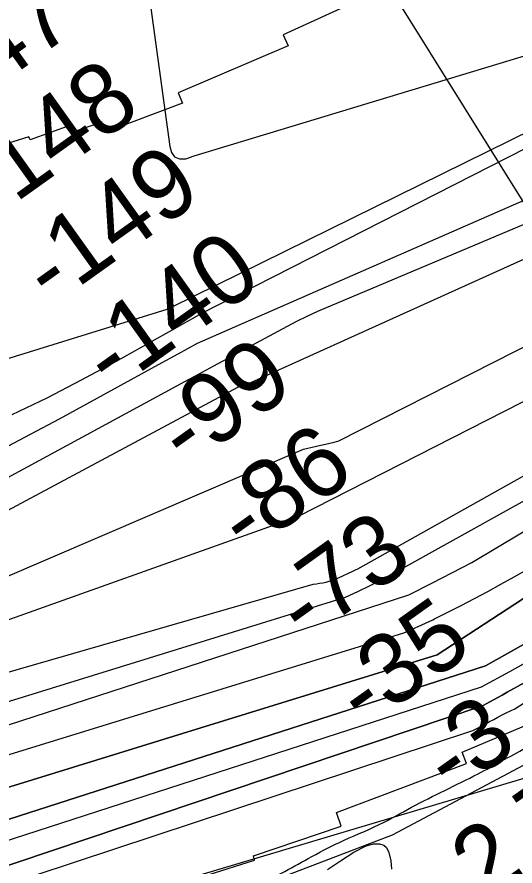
# Model space of a CAD drawing. Extents: x 3855477 to 3893699, y 299188 to 325115.
# Drawn here: x 3872790 to 3873263, y 310446 to 311253 of the extents above; entities that cross this region are included whole.
import ezdxf

# ---------------------------------------------------------------- set-up
doc = ezdxf.new("R2010")
doc.units = 0
for name, color, linetype in [('V-RIVR-EDGE', 7, 'Continuous'), ('V-RIVR-RANG', 7, 'Continuous'), ('V-ROAD-CNTR', 7, 'Continuous'), ('V-RRAP-FSHR', 7, 'Continuous'), ('V-RRAP-RVMT', 7, 'Continuous'), ('V-TOPO-DPTH', 7, 'Continuous'), ('V-TOPO-MAJR', 7, 'Continuous'), ('V-TOPO-MINR', 7, 'Continuous'), ('V-TOPO-WATR', 7, 'Continuous'), ('V-WETL-SWMP', 7, 'Continuous')]:
    doc.layers.add(name, color=color, linetype=linetype)

msp = doc.modelspace()

# ---------------------------------------------------------------- linework, layer by layer
at = {"layer": 'V-RIVR-EDGE'}
msp.add_spline([(3863207.1, 312832.25), (3863229.9, 312820.54), (3863243.47, 312811.76), (3863252.19, 312800.57), (3863256.05, 312790.36), (3863257.97, 312782.1), (3863257.45, 312769.48), (3863258.42, 312767.05), (3863259.86, 312761.21), (3863272.46, 312751.96), (3863294.77, 312738.3), (3863304.95, 312730.51), (3863319.49, 312720.27), (3863340.83, 312706.14), (3863351.98, 312701.74), (3863367.01, 312691.02), (3863378.16, 312682.74), (3863401.93, 312671.02), (3863427.15, 312656.39), (3863482.42, 312619.34), (3863528.48, 312589.12), (3863577.45, 312559.86), (3863604.12, 312542.31), (3863636.6, 312517.47), (3863649.69, 312508.21), (3863660.36, 312503.81), (3863682.66, 312489.67), (3863711.27, 312471.63), (3863738.91, 312455.54), (3863758.31, 312443.83), (3863780.13, 312431.15), (3863800.49, 312415.08), (3863816.98, 312406.78), (3863839.77, 312392.16), (3863862.07, 312377.53), (3863889.7, 312359.01), (3863936.74, 312330.24), (3863968.73, 312306.85), (3863983.76, 312297.1), (3864001.71, 312287.34), (3864027.41, 312273.68), (3864050.21, 312262.46), (3864086.1, 312242.94), (3864114.24, 312230.73), (3864161.77, 312206.82), (3864218.53, 312183.37), (3864252, 312168.72), (3864285.95, 312149.21), (3864306.8, 312137.5), (3864333.48, 312126.26), (3864359.68, 312113.57), (3864405.27, 312090.64), (3864433.41, 312079.88), (3864480.47, 312059.86), (3864519.76, 312042.76), (3864559.54, 312026.64), (3864597.38, 312010.03), (3864673.54, 311974.88), (3864716.23, 311957.29), (3864748.25, 311942.64), (3864782.21, 311928.47), (3864814.72, 311917.22), (3864837.52, 311908.43), (3864857.41, 311899.15), (3864870.99, 311891.83), (3864889.42, 311885.47), (3864901.55, 311881.07), (3864917.56, 311873.75), (3864943.28, 311863.97), (3864968.02, 311853.23), (3864991.31, 311844.43), (3865007.8, 311838.56), (3865027.21, 311829.77), (3865055.83, 311817.56), (3865074.26, 311810.23), (3865099.49, 311798.03), (3865169.34, 311767.26), (3865206.7, 311751.14), (3865252.77, 311727.23), (3865287.7, 311710.63), (3865320.2, 311696.47), (3865350.76, 311682.79), (3865409.45, 311654), (3865441.46, 311635.95), (3865468.12, 311618.4), (3865502.54, 311593.55), (3865519.03, 311581.85), (3865540.84, 311565.77), (3865562.17, 311550.66), (3865593.2, 311530.68), (3865614.52, 311512.66), (3865636.34, 311497.06), (3865660.58, 311479.52), (3865674.14, 311466.86), (3865694.5, 311450.78), (3865723.59, 311431.29), (3865765.78, 311405.44), (3865794.87, 311386.92), (3865822.5, 311368.39), (3865843.85, 311357.17), (3865860.82, 311347.42), (3865894.77, 311332.28), (3865922.91, 311321.04), (3865957.36, 311306.87), (3865986.95, 311294.17), (3866029.16, 311278.04), (3866067.01, 311265.32), (3866101.46, 311251.64), (3866129.6, 311241.86), (3866147.56, 311237.93), (3866169.4, 311232.04), (3866197.54, 311224.2), (3866231.02, 311212.95), (3866265.48, 311203.15), (3866285.86, 311197.28), (3866331.96, 311184.05), (3866359.13, 311172.81), (3866380.97, 311168.39), (3866393.59, 311165.93), (3866400.87, 311160.57), (3866406.69, 311158.61), (3866430.46, 311150.3), (3866466.37, 311139.04), (3866495.49, 311132.17), (3866528.98, 311121.89), (3866564.41, 311113.06), (3866587.21, 311105.72), (3866615.85, 311098.85), (3866658.07, 311087.09), (3866694.46, 311075.34), (3866714.36, 311068.5), (3866741.53, 311059.2), (3866767.26, 311055.74), (3866784.73, 311052.3), (3866816.28, 311042.02), (3866834.71, 311036.15), (3866869.17, 311024.41), (3866903.13, 311013.15), (3866908.46, 311009.25), (3866908.94, 311004.4), (3866908.93, 311002.45), (3866903.59, 311000.52), (3866900.18, 310996.65), (3866897.73, 310988.88), (3866897.73, 310988.4), (3866901.6, 310984.5), (3866906.94, 310981.09), (3866918.59, 310978.15), (3866929.75, 310976.18), (3866933.64, 310977.14), (3866939.49, 310985.38), (3866939.01, 310987.81), (3866937.55, 310989.76), (3866932.7, 310990.74), (3866923.96, 310991.73), (3866922.51, 310993.68), (3866920.58, 310999.03), (3866921.07, 311001.94), (3866923.99, 311002.9), (3866927.39, 311002.89), (3866930.79, 311002.89), (3866947.29, 310999.93), (3866980.29, 310990.62), (3867010.38, 310980.35), (3867026.39, 310974.48), (3867063.28, 310966.14), (3867093.35, 310953.43), (3867109.38, 310952.91), (3867128.79, 310946.06), (3867179.74, 310930.88), (3867221.47, 310918.15), (3867256.89, 310905.44), (3867293.29, 310893.21), (3867338.42, 310879.98), (3867369.96, 310870.68), (3867412.18, 310857.95), (3867470.89, 310839.35), (3867485.94, 310835.43), (3867499.05, 310836.85), (3867515.1, 310844.58), (3867536.99, 310860.55), (3867550.62, 310874.12), (3867558.43, 310888.67), (3867566.23, 310900.79), (3867574.99, 310909.51), (3867591.04, 310918.7), (3867596.87, 310919.17), (3867603.67, 310919.15), (3867628.42, 310912.29), (3867660.93, 310901.04), (3867685.19, 310890.78), (3867709.45, 310883.44), (3867736.15, 310878.51), (3867759.93, 310872.14), (3867775.94, 310868.22), (3867791.46, 310859.44), (3867808.43, 310849.2), (3867829.29, 310839.43), (3867855.98, 310830.14), (3867883.15, 310819.87), (3867902.07, 310812.54), (3867927.77, 310798.88), (3867944.75, 310788.64), (3867961.24, 310779.86), (3867985.98, 310770.57), (3867999.08, 310765.2), (3868011.21, 310759.83), (3868025.76, 310751.53), (3868036.42, 310744.71), (3868050.98, 310738.84), (3868071.35, 310731.02), (3868087.37, 310727.1), (3868111.65, 310724.61), (3868125.24, 310721.18), (3868147.07, 310712.38), (3868174.73, 310704.06), (3868197.53, 310695.75), (3868214.51, 310689.88), (3868239.25, 310677.19), (3868260.6, 310670.82), (3868284.39, 310666.39), (3868316.91, 310659.51), (3868344.09, 310653.62), (3868376.61, 310646.74), (3868410.11, 310641.32), (3868440.2, 310636.87), (3868468.84, 310632.43), (3868492.15, 310629.46), (3868518.36, 310623.08), (3868536.81, 310623.03), (3868547.5, 310623.49), (3868562.54, 310620.54), (3868580.98, 310615.15), (3868596.52, 310614.14), (3868609.13, 310608.77), (3868621.28, 310608.74), (3868632.93, 310606.77), (3868646.03, 310603.34), (3868659.62, 310598.93), (3868680.48, 310591.6), (3868697.95, 310586.7), (3868708.15, 310587.64), (3868719.32, 310587.62), (3868733.4, 310585.64), (3868758.15, 310579.75), (3868781.45, 310573.87), (3868804.75, 310569.92), (3868819.79, 310566), (3868824.16, 310565.99), (3868832.91, 310567.91), (3868838.74, 310567.9), (3868853.79, 310568.34), (3868866.9, 310566.37), (3868878.06, 310563.91), (3868891.66, 310564.37), (3868904.29, 310564.33), (3868919.83, 310562.84), (3868941.18, 310556.47), (3868965.45, 310550.59), (3869003.79, 310543.69), (3869038.26, 310539.72), (3869049.91, 310537.75), (3869068.35, 310532.36), (3869091.66, 310530.85), (3869110.6, 310529.34), (3869128.56, 310526.39), (3869142.14, 310518.58), (3869157.65, 310506.89), (3869177.03, 310489.84), (3869190.12, 310479.13), (3869202.24, 310469.87), (3869217.27, 310463.03), (3869242.99, 310454.72), (3869275.02, 310445.89), (3869292.98, 310441.48), (3869305.61, 310442.42), (3869320.65, 310438.5), (3869355.6, 310430.64), (3869392, 310421.32), (3869425, 310412.5), (3869458.47, 310398.82), (3869488.06, 310385.15), (3869524.93, 310367.09), (3869555.97, 310351.96), (3869578.28, 310338.79), (3869601.56, 310328.54), (3869624.37, 310322.17), (3869655.92, 310315.77), (3869691.36, 310308.89), (3869727.76, 310299.57), (3869752.51, 310295.14), (3869779.21, 310289.73), (3869816.1, 310283.33), (3869843.77, 310279.37), (3869864.64, 310274.47), (3869888.9, 310264.69), (3869906.36, 310256.88), (3869925.78, 310252.46), (3869942.27, 310244.65), (3869966.04, 310233.42), (3869989.33, 310228.02), (3870019.42, 310219.21), (3870039.33, 310217.21), (3870097.58, 310207.36), (3870123.31, 310204.87), (3870164.57, 310196.51), (3870192.73, 310192.07), (3870226.71, 310187.61), (3870265.07, 310185.09), (3870295.66, 310184.04), (3870321.89, 310184.95), (3870353.46, 310186.33), (3870391.33, 310183.81), (3870439.4, 310181.26), (3870483.59, 310179.69), (3870533.12, 310177.14), (3870576.34, 310177.52), (3870605.97, 310177.93), (3870635.1, 310178.35), (3870679.78, 310176.29), (3870709.4, 310177.68), (3870754.57, 310179.99), (3870836.67, 310189.99), (3870888.15, 310191.32), (3870912.44, 310192.72), (3870946.44, 310195.06), (3870977.53, 310199.35), (3871022.23, 310209.44), (3871049.94, 310218.6), (3871070.83, 310224.86), (3871091.71, 310224.81), (3871110.65, 310223.79), (3871127.64, 310219.86), (3871149.47, 310210.1), (3871180.03, 310195.94), (3871198.46, 310187.64), (3871229.52, 310178.82), (3871247, 310177.32), (3871265.94, 310176.3), (3871287.78, 310173.33), (3871310.6, 310170.85), (3871328.56, 310167.41), (3871341.18, 310165.92), (3871353.81, 310165.4), (3871367.9, 310169.25), (3871397.54, 310175.98), (3871415.03, 310178.36), (3871443.69, 310181.69), (3871467.01, 310183.57), (3871496.64, 310185.93), (3871534.04, 310188.75), (3871547.64, 310190.66), (3871571.93, 310194.48), (3871607.88, 310199.74), (3871648.21, 310206.44), (3871686.11, 310215.08), (3871735.18, 310226.13), (3871771.63, 310234.78), (3871791.05, 310234.74), (3871801.26, 310238.6), (3871824.1, 310243.4), (3871860.54, 310252.05), (3871894.55, 310256.33), (3871929.03, 310257.71), (3871967.4, 310258.58), (3872001.39, 310258.01), (3872037.81, 310256.95), (3872067.43, 310255.42), (3872101.91, 310257.76), (3872149.99, 310258.62), (3872177.19, 310260.49), (3872227.24, 310270.57), (3872274.36, 310278.22), (3872295.74, 310280.11), (3872312.25, 310280.07), (3872321.48, 310280.05), (3872332.65, 310280.5), (3872352.09, 310286.28), (3872372.97, 310287.2), (3872405.99, 310287.61), (3872422.02, 310288.54), (3872452.63, 310292.35), (3872488.1, 310300.03), (3872537.17, 310311.56), (3872583.81, 310317.76), (3872632.87, 310322.5), (3872668.83, 310329.21), (3872731.01, 310339.74), (3872796.12, 310351.23), (3872849.08, 310364.21), (3872896.22, 310376.72), (3872941.91, 310393.61), (3872970.6, 310407.62), (3873015.32, 310426.45), (3873066.38, 310453.03), (3873096.04, 310468.5), (3873133.96, 310485.4), (3873164.6, 310501.84), (3873227.81, 310533.73), (3873273.03, 310558.39), (3873325.55, 310585.94), (3873391.68, 310620.74), (3873435.45, 310646.86), (3873470.95, 310665.22), (3873502.08, 310685.06), (3873530.77, 310699.56), (3873577.92, 310719.35), (3873620.71, 310740.61), (3873650.86, 310754.62), (3873683.44, 310774.45), (3873708.26, 310795.27), (3873753.02, 310827.21), (3873787.58, 310858.21), (3873822.14, 310892.6), (3873850.36, 310914.39), (3873872.25, 310928.42), (3873893.66, 310947.3), (3873917.02, 310966.19), (3873944.27, 310988.94), (3873975.42, 311014.6), (3874011.42, 311043.17), (3874039.17, 311069.32), (3874068.88, 311102.76), (3874102.98, 311145.41), (3874137.56, 311188.06), (3874145.83, 311194.84), (3874157.5, 311200.15), (3874165.27, 311200.62), (3874172.56, 311200.11), (3874181.27, 311186.5), (3874183.22, 311173.88)], degree=3, dxfattribs=at)
at = {"layer": 'V-RIVR-RANG'}
msp.add_line((3873652.22, 310465.36), (3873017.56, 311483.79), dxfattribs=at)
at = {"layer": 'V-ROAD-CNTR'}
msp.add_spline([(3873155.33, 309958.26), (3873261.02, 309976.43), (3873357.94, 310011.54), (3873429.02, 310051.02), (3873492.42, 310097.85), (3873550.49, 310153.17), (3873604.69, 310214.8), (3873664.57, 310286.36), (3873715.46, 310350.57), (3873757.86, 310393.21), (3873808.47, 310438.8), (3873873.31, 310487.84)], degree=3, dxfattribs=at)
at = {"layer": 'V-RRAP-FSHR'}
msp.add_lwpolyline([(3871160.36, 310198.85), (3872092.5, 310231.31), (3872703.68, 310306.49), (3873146.67, 310475.73), (3873720.65, 310781.07), (3874126.75, 311113.14), (3874653.73, 311681.26), (3875054, 312163.98), (3875195.62, 312370.2), (3875335.24, 312573.22), (3875624.3, 313104.41), (3875810.72, 313383.2), (3876574.37, 314316.24), (3876903.08, 314785.64), (3877140.93, 315153.85), (3877550.36, 315647.05), (3877883.87, 315859.32), (3878150.68, 316128.55), (3878406.81, 316465.09), (3878702.97, 316767.97), (3879162.98, 317098.83), (3879505.75, 317328.5)], dxfattribs=at)
at = {"layer": 'V-RRAP-RVMT'}
for points in [[(3873681.88, 311683.56), (3873586.91, 311612.37), (3873590.05, 311608.13), (3873495.7, 311541.69), (3873496.98, 311539.87), (3873433.71, 311498.89), (3873430.85, 311503.51), (3873310.1, 311431.93), (3873320.56, 311414.24), (3873223.24, 311360.64), (3873235.42, 311338.64), (3873130.49, 311284.08), (3873133.42, 311277.9), (3873042.65, 311236.3), (3873047.47, 311225.56), (3872942.76, 311181.12), (3872947.08, 311171.1), (3872873.86, 311143.65), (3872870.48, 311153.05), (3872843.29, 311143.81), (3872840.95, 311150.3), (3872802.12, 311136.29), (3872801.12, 311139.3), (3872652.57, 311092.97)], [(3872783.59, 310376.86), (3872839.39, 310391.23), (3872841.27, 310384.84), (3872975.24, 310424.41), (3872971.34, 310437.81), (3873015.57, 310451.6), (3873014.36, 310455.57), (3873097.72, 310483.89), (3873093.32, 310496.79), (3873216.94, 310543.42), (3873212.84, 310554.25), (3873338.87, 310607.65), (3873334.06, 310619.02), (3873455.6, 310674.83), (3873451.79, 310683.13), (3873452.91, 310683.72), (3873461.15, 310666.81), (3873585.65, 310727.46), (3873578.83, 310741.48), (3873698.98, 310807.92), (3873702.34, 310803.01), (3873816.38, 310881.6), (3873813.96, 310885.12)]]:
    msp.add_lwpolyline(points, dxfattribs=at)
at = {"layer": 'V-TOPO-DPTH'}
for points in [[(3872569.77, 310319.99), (3873290.58, 310535.1), (3873842.36, 310953.96), (3873864.3, 310972.06), (3873885.88, 310990.58), (3873906.89, 311009.74), (3873927.52, 311029.32), (3874484.8, 311574.28), (3874494.37, 311583.79), (3874503.83, 311593.4), (3874513.14, 311603.17), (3874522.33, 311613.03), (3874523.08, 311613.85), (3874531.75, 311623.45), (3874540.32, 311633.14), (3874548.74, 311642.96), (3874557.06, 311652.86), (3874565.26, 311662.87), (3874573.4, 311672.93), (3874581.44, 311683.07), (3874589.42, 311693.26), (3875088.8, 312337.47)], [(3874743.84, 311988.48), (3874495.24, 311696.03), (3874489.36, 311689.18), (3874483.43, 311682.37), (3874477.44, 311675.62), (3874471.4, 311668.91), (3874133.12, 311296.68), (3874089.12, 311249.09), (3874044.58, 311202), (3873999.26, 311155.67), (3873953.41, 311109.85), (3873873.53, 311031.38), (3873867.12, 311025.3), (3873860.58, 311019.36), (3873853.84, 311013.64), (3873846.97, 311008.08), (3873377.56, 310716.12), (3873331.97, 310690.54), (3873286.34, 310665.04), (3873234.86, 310636.4), (3872514.47, 310404.31)], [(3872514.47, 310404.31), (3873234.86, 310636.4), (3873286.34, 310665.04), (3873331.97, 310690.54), (3873377.56, 310716.12), (3873846.97, 311008.08), (3873853.84, 311013.64), (3873860.58, 311019.36), (3873867.12, 311025.3), (3873873.53, 311031.38), (3873953.41, 311109.85), (3873999.26, 311155.67), (3874044.58, 311202), (3874089.12, 311249.09), (3874133.12, 311296.68), (3874471.4, 311668.91), (3874477.44, 311675.62), (3874483.43, 311682.37), (3874489.36, 311689.18), (3874495.24, 311696.03), (3874743.84, 311988.48)], [(3874693.55, 311973.49), (3874647.68, 311918.71), (3874601.75, 311863.99), (3874555.78, 311809.3), (3874483.4, 311723.29), (3874473.54, 311711.67), (3874463.63, 311700.1), (3874453.63, 311688.61), (3874443.57, 311677.16), (3874433.35, 311665.86), (3874422.98, 311654.71), (3874412.38, 311643.78), (3874401.62, 311633), (3873862.86, 311104.43), (3873841.77, 311084.59), (3873820.16, 311065.37), (3873797.75, 311047.07), (3873774.82, 311029.38), (3873189.12, 310646.77), (3872540.78, 310446.57)], [(3874693.55, 311973.49), (3874647.68, 311918.71), (3874601.75, 311863.99), (3874555.78, 311809.3), (3874483.4, 311723.29), (3874473.54, 311711.67), (3874463.63, 311700.1), (3874453.63, 311688.61), (3874443.57, 311677.16), (3874433.35, 311665.86), (3874422.98, 311654.71), (3874412.38, 311643.78), (3874401.62, 311633), (3873862.86, 311104.43), (3873841.77, 311084.59), (3873820.16, 311065.37), (3873797.75, 311047.07), (3873774.82, 311029.38), (3873189.12, 310646.77), (3872540.78, 310446.57)], [(3872592.86, 310493.84), (3873157.24, 310667.58), (3873171.05, 310673.76), (3873184.75, 310680.2), (3873186.31, 310680.96), (3873199.1, 310687.3), (3873211.83, 310693.76), (3873224.48, 310700.4), (3873237.06, 310707.15), (3873249.59, 310714), (3873262.1, 310720.88), (3873274.61, 310727.78), (3873287.1, 310734.7), (3873776.82, 311048.41)], [(3872592.86, 310493.84), (3873157.24, 310667.58), (3873171.05, 310673.76), (3873184.75, 310680.2), (3873186.31, 310680.96), (3873199.1, 310687.3), (3873211.83, 310693.76), (3873224.48, 310700.4), (3873237.06, 310707.15), (3873249.59, 310714), (3873262.1, 310720.88), (3873274.61, 310727.78), (3873287.1, 310734.7), (3873776.82, 311048.41)], [(3872516.23, 310357.54), (3873232.02, 310598.43), (3873250.65, 310608.46), (3873255.49, 310611.15), (3873271.6, 310620.02), (3873287.75, 310628.84), (3873303.93, 310637.58), (3873320.15, 310646.26), (3873844.47, 310981.26)], [(3873844.47, 310981.26), (3873320.15, 310646.26), (3873303.93, 310637.58), (3873287.75, 310628.84), (3873271.6, 310620.02), (3873255.49, 310611.15), (3873250.65, 310608.46), (3873232.02, 310598.43), (3872516.23, 310357.54)]]:
    msp.add_lwpolyline(points, dxfattribs=at)
at = {"layer": 'V-TOPO-MAJR'}
for points in [[(3872437.91, 310468.61), (3873162.15, 310703.76), (3873184.69, 310715.15), (3873221.85, 310734.58), (3873778.87, 311067.38), (3873790.64, 311076.44), (3873802.14, 311085.82), (3873813.24, 311095.68), (3873824.05, 311105.87), (3873955.87, 311235.35), (3874031.66, 311311.21), (3874106.48, 311388), (3874179.83, 311466.2), (3874252.21, 311545.32), (3874399.77, 311709.72), (3874412.19, 311723.68), (3874424.53, 311737.71), (3874436.74, 311751.86), (3874448.87, 311766.08), (3874612.78, 311959.88)], [(3872905.6, 311344.72), (3872935.02, 311129.95), (3872936.63, 311124.24), (3872939.47, 311120.12), (3872944.16, 311118.38), (3872950.09, 311118.24), (3872958.06, 311121), (3873545.13, 311299.19)], [(3872377.44, 310568.36), (3872995.53, 310898.92), (3872999.75, 310901.11), (3873003.8, 310902.56), (3873005.48, 310902.93), (3873663.27, 311200.06), (3873685.05, 311216.86)]]:
    msp.add_lwpolyline(points, dxfattribs=at)
at = {"layer": 'V-TOPO-MINR'}
for points in [[(3874648.8, 312141.5), (3874396.32, 311835.95), (3874379.45, 311815.77), (3874362.42, 311795.72), (3874345.17, 311775.86), (3874327.77, 311756.13), (3874247.07, 311665.68), (3874188.57, 311601.44), (3874129.22, 311537.99), (3874068.61, 311475.76), (3874007.15, 311414.33), (3873767.36, 311179.45), (3873753.69, 311166.71), (3873739.62, 311154.45), (3873724.96, 311142.91), (3873709.9, 311131.85), (3873644.63, 311086.36), (3873596.29, 311053.47), (3873056.19, 310777.94), (3872409.24, 310547.29)], [(3872785.13, 310875.34), (3872818.4, 310891.25), (3872851.19, 310908.14), (3872883.65, 310925.68), (3872931.23, 310952.32), (3872939.65, 310957.05), (3872948.07, 310961.8), (3872956.47, 310966.58), (3872964.86, 310971.37), (3873635.38, 311313.1), (3873653.78, 311329.75), (3874189.14, 311844.3), (3874198.77, 311853.76), (3874208.25, 311863.36), (3874217.51, 311873.18), (3874226.62, 311883.13), (3874235.56, 311893.25), (3874244.41, 311903.44), (3874253.13, 311913.75), (3874261.76, 311924.13), (3874377.41, 312065.07)], [(3872385.39, 310551.84), (3873061.93, 310842.34), (3873078.48, 310845.97), (3873082.75, 310846.93), (3873087, 310847.94), (3873091.24, 310849), (3873095.46, 310850.1), (3873725.22, 311169.9), (3873731.02, 311174.93), (3873736.65, 311180.15), (3873809.69, 311251.29), (3873851.39, 311292.54), (3873892.67, 311334.21), (3873933.3, 311376.51), (3873973.49, 311419.24), (3874325.28, 311798.97), (3874332.92, 311807.33), (3874340.48, 311815.76), (3874347.92, 311824.29), (3874355.29, 311832.9), (3874437.04, 311929.7), (3874484.76, 311987.13)], [(3872514.47, 310404.31), (3873234.86, 310636.4), (3873286.34, 310665.04), (3873331.97, 310690.54), (3873377.56, 310716.12), (3873846.97, 311008.08), (3873853.84, 311013.64), (3873860.58, 311019.36), (3873867.12, 311025.3), (3873873.53, 311031.38), (3873953.41, 311109.85), (3873999.26, 311155.67), (3874044.58, 311202), (3874089.12, 311249.09), (3874133.12, 311296.68), (3874471.4, 311668.91), (3874477.44, 311675.62), (3874483.43, 311682.37), (3874489.36, 311689.18), (3874495.24, 311696.03), (3874743.84, 311988.48)], [(3872763.92, 310836.27), (3872830.05, 310871.25), (3872924.23, 310922.63), (3872942.84, 310932.81), (3872961.42, 310943.01), (3873658.61, 311248.54), (3873663.22, 311252.51), (3873667.71, 311256.62), (3873732.43, 311318.82), (3873768.87, 311354.45), (3873804.9, 311390.49), (3873840.31, 311427.15), (3873875.3, 311464.2), (3874251.28, 311869.25), (3874258.24, 311876.86), (3874265.13, 311884.54), (3874271.91, 311892.31), (3874278.61, 311900.15), (3874349.92, 311984.82)], [(3872540.78, 310446.57), (3873189.12, 310646.77), (3873774.82, 311029.38), (3873797.75, 311047.07), (3873820.16, 311065.37), (3873841.77, 311084.59), (3873862.86, 311104.43), (3874401.62, 311633), (3874412.38, 311643.78), (3874422.98, 311654.71), (3874433.35, 311665.86), (3874443.57, 311677.16), (3874453.63, 311688.61), (3874463.63, 311700.1), (3874473.54, 311711.67), (3874483.4, 311723.29), (3874555.78, 311809.3), (3874601.75, 311863.99), (3874647.68, 311918.71), (3874693.55, 311973.49)], [(3872779.07, 310927.87), (3872932.53, 310975.38), (3872933.05, 310975.55), (3872934.6, 310976.13), (3872937.17, 310977.45), (3873579.63, 311294.41), (3873591.86, 311302.74), (3873603.72, 311311.53), (3873615.03, 311321.02), (3873625.97, 311330.97), (3873795.53, 311494.85), (3873867.22, 311565.67), (3873937.86, 311637.5), (3874006.91, 311710.85), (3874074.91, 311785.21), (3874179.44, 311902.05), (3874194.31, 311918.82), (3874209.09, 311935.67), (3874223.73, 311952.65), (3874238.28, 311969.71)], [(3872660.91, 310750.48), (3872949.17, 310906.59), (3872962.94, 310914.04), (3872976.71, 310921.47), (3872990.48, 310928.9), (3873004.26, 310936.32), (3873055.11, 310963.67), (3873065.32, 310968.78), (3873075.7, 310973.47), (3873645.17, 311213.71), (3873658.37, 311223.35), (3873671.25, 311233.39), (3873683.64, 311244.03)], [(3872421.84, 310526.55), (3873071.1, 310713.82), (3873074.2, 310714.28), (3873077.3, 310714.79), (3873080.39, 310715.36), (3873083.46, 310715.98), (3873086.5, 310716.73), (3873089.49, 310717.62), (3873092.42, 310718.71), (3873095.3, 310719.93), (3873108.88, 310726.27), (3873111.3, 310727.44), (3873113.7, 310728.66), (3873765.59, 311094.33)], [(3872472.3, 310506.88), (3873102.01, 310701.7), (3873113.67, 310707.02), (3873125.23, 310712.55), (3873136.63, 310718.41), (3873147.92, 310724.48), (3873260.49, 310787.04), (3873317.03, 310818.31), (3873373.66, 310849.42), (3873430.41, 310880.31), (3873787.1, 311091.11)], [(3872592.86, 310493.84), (3873157.24, 310667.58), (3873171.05, 310673.76), (3873184.75, 310680.2), (3873186.31, 310680.96), (3873199.1, 310687.3), (3873211.83, 310693.76), (3873224.48, 310700.4), (3873237.06, 310707.15), (3873249.59, 310714), (3873262.1, 310720.88), (3873274.61, 310727.78), (3873287.1, 310734.7), (3873776.82, 311048.41)], [(3872490.09, 310376.15), (3873231.06, 310616.43), (3873258.18, 310631.07), (3873271.15, 310638.27), (3873301.93, 310655.33), (3873332.72, 310672.38), (3873363.53, 310689.39), (3873394.35, 310706.38), (3873845.72, 310994.67)], [(3872516.23, 310357.54), (3873232.02, 310598.43), (3873250.65, 310608.46), (3873255.49, 310611.15), (3873271.6, 310620.02), (3873287.75, 310628.84), (3873303.93, 310637.58), (3873320.15, 310646.26), (3873844.47, 310981.26)], [(3872466.56, 310324.76), (3873222.95, 310574.88), (3873227.93, 310577.45), (3873232.86, 310580.1), (3873234.83, 310581.19), (3873238.75, 310583.34), (3873242.69, 310585.47), (3873246.65, 310587.56), (3873250.62, 310589.63), (3873254.61, 310591.65), (3873258.62, 310593.64), (3873262.66, 310595.58), (3873843.22, 310967.85)]]:
    msp.add_lwpolyline(points, dxfattribs=at)
at = {"layer": 'V-TOPO-WATR'}
msp.add_lwpolyline([(3872569.77, 310319.99), (3873290.58, 310535.1), (3873842.36, 310953.96), (3873864.3, 310972.06), (3873885.88, 310990.58), (3873906.89, 311009.74), (3873927.52, 311029.32), (3874484.8, 311574.28), (3874494.37, 311583.79), (3874503.83, 311593.4), (3874513.14, 311603.17), (3874522.33, 311613.03), (3874523.08, 311613.85), (3874531.75, 311623.45), (3874540.32, 311633.14), (3874548.74, 311642.96), (3874557.06, 311652.86), (3874565.26, 311662.87), (3874573.4, 311672.93), (3874581.44, 311683.07), (3874589.42, 311693.26), (3875088.8, 312337.47)], dxfattribs=at)
at = {"layer": 'V-WETL-SWMP'}
msp.add_lwpolyline([(3873084.85, 310442.69), (3873097.06, 310451.02), (3873109.86, 310459.32), (3873121.69, 310465.27), (3873128.51, 310467.03), (3873134.27, 310467.13), (3873138.3, 310465.7), (3873140.71, 310463.53), (3873143.13, 310458.88), (3873145.05, 310450.96), (3873145.57, 310442.99)], dxfattribs=at)

# ---------------------------------------------------------------- texts
at = {"layer": 'V-RIVR-RANG'}
for s, rotation, p in [('-147', 35.52986, (3872704.28, 311138.87)), ('-148', 35.52986, (3872763.91, 311058.57)), ('-149', 35.52986, (3872822.47, 310977.5)), ('-140', 35.52986, (3872879.52, 310895.37)), ('-99', 35.52986, (3872950.74, 310823.35)), ('-86', 35.52986, (3873007.58, 310741.05)), ('-73', 35.52986, (3873063.34, 310658)), ('-35', 35.52986, (3873119.97, 310575.55)), ('-3', 35.24833, (3873202.93, 310512.23)), ('2.7', 35.24833, (3873233.91, 310411.68))]:
    msp.add_text(s, height=67, rotation=rotation, dxfattribs=at).set_placement(p)

doc.saveas('drawing.dxf')
